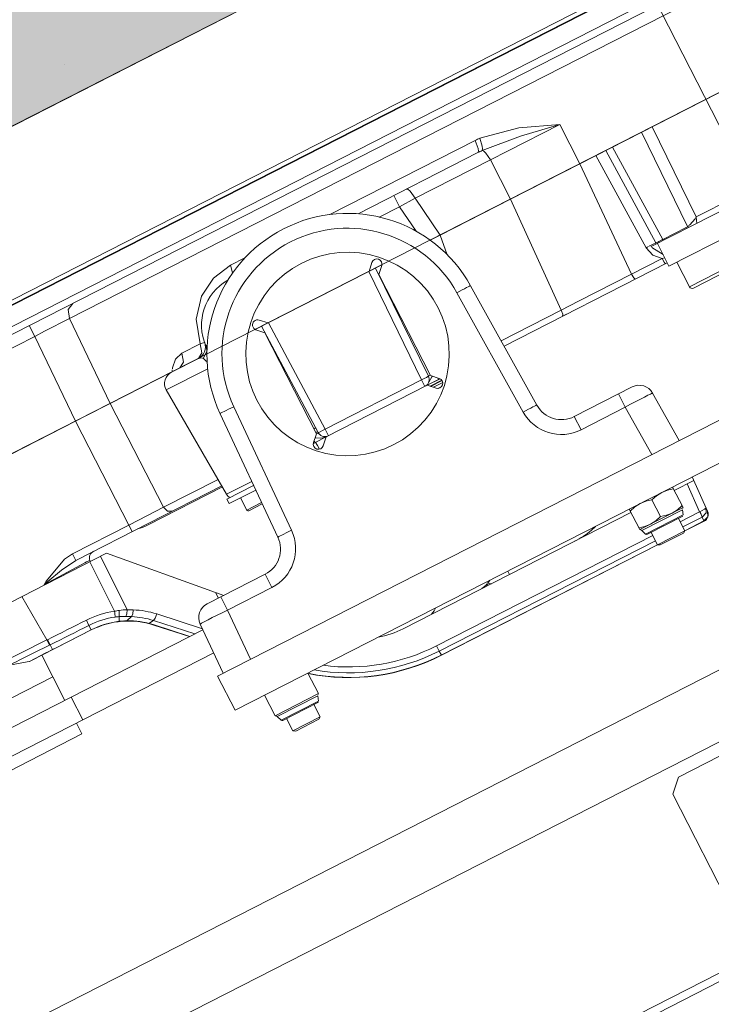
# Model space of a CAD drawing. Header units: metres. Extents: x 538891 to 1080079, y 6588829 to 13178720.
# Tile 711 of 1056: x 539904.843 to 539905.113, y 6589213.11 to 6589213.495. Entities that reach past the tile are written whole.
import ezdxf

# ---------------------------------------------------------------- set-up
doc = ezdxf.new("R2010")
doc.units = ezdxf.units.M
doc.header["$LTSCALE"] = 0.4
doc.linetypes.add('ACAD_ISO10W100', pattern=[40.5, 27, -6.749999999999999, 0, -6.749999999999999])
doc.layers.add('AR', color=7, linetype='Continuous')
doc.layers.add('DENDRO', color=7, linetype='Continuous')

msp = doc.modelspace()

# ---------------------------------------------------------------- linework, layer by layer
at = {"layer": 'AR', "color": 251, "linetype": 'Continuous', "lineweight": 9, "true_color": 0x575757}
for p, q in [((539905.00739295, 6589213.246956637), (539905.091888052, 6589213.290079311)), ((539905.007433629, 6589213.246877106), (539905.091927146, 6589213.290002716)), ((539905.0919064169, 6589213.290043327), (539905.0929961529, 6589213.289986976)), ((539904.8238656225, 6589213.259842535), (539904.8765215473, 6589213.286718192)), ((539904.8632197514, 6589213.286488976), (539904.8645121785, 6589213.283956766)), ((539904.8701299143, 6589213.283455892), (539904.8699749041, 6589213.283961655)), ((539904.8701299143, 6589213.283455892), (539904.8699749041, 6589213.283961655)), ((539904.8742351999, 6589213.285551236), (539904.8846727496, 6589213.264692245)), ((539904.9191419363, 6589213.271461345), (539904.8765215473, 6589213.286718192)), ((539904.8700003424, 6589213.283389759), (539904.8796594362, 6589213.264086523)), ((539904.9385590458, 6589213.278525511), (539904.9158982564, 6589213.266959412)), ((539904.9411915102, 6589213.273367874), (539904.9385590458, 6589213.278525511)), ((539905.0333992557, 6589213.27977766), (539905.0340768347, 6589213.278439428)), ((539904.8521581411, 6589213.274459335), (539904.8534811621, 6589213.275177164)), ((539904.8522056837, 6589213.274307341), (539904.852158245, 6589213.274458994)), ((539904.8521589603, 6589213.27445978), (539904.852873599, 6589213.275080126)), ((539904.852873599, 6589213.275080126), (539904.8535664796, 6589213.275680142)), ((539904.9411915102, 6589213.273367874), (539904.9238716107, 6589213.264527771)), ((539905.023265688, 6589213.272921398), (539905.0249082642, 6589213.274308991)), ((539905.0254787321, 6589213.275002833), (539905.0269989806, 6589213.27482762)), ((539904.8532480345, 6589213.252849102), (539904.8434295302, 6589213.26982798)), ((539904.9191419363, 6589213.271461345), (539904.9202764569, 6589213.269194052)), ((539904.9191419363, 6589213.271461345), (539904.9224197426, 6589213.270287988)), ((539904.9238716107, 6589213.264527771), (539904.9212391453, 6589213.26968541)), ((539905.0046203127, 6589213.26423299), (539905.005085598, 6589213.265307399)), ((539904.881426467, 6589213.261988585), (539904.8815091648, 6589213.260134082)), ((539904.8863741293, 6589213.261994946), (539904.8844830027, 6589213.260318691)), ((539904.8961628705, 6589213.26304253), (539904.9140556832, 6589213.257222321)), ((539904.9238716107, 6589213.264527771), (539904.9328539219, 6589213.245300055)), ((539905.0035455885, 6589213.262953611), (539905.0046203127, 6589213.26423299)), ((539904.8686616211, 6589213.260589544), (539904.8696845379, 6589213.258557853)), ((539904.8696796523, 6589213.258555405), (539904.8705516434, 6589213.256831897)), ((539904.8948755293, 6589213.260474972), (539904.8930273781, 6589213.259350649)), ((539904.8948755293, 6589213.260474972), (539904.9110664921, 6589213.255208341)), ((539904.8950103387, 6589213.258687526), (539904.9089989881, 6589213.254153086)), ((539904.8951994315, 6589213.258724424), (539904.9091166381, 6589213.254213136)), ((539904.9131898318, 6589213.259075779), (539904.922172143, 6589213.23984806)), ((539904.746973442, 6589213.171455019), (539904.914239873, 6589213.256828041)), ((539904.8469948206, 6589213.24470233), (539904.8705974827, 6589213.256749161)), ((539904.8705516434, 6589213.256831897), (539904.8570840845, 6589213.249958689)), ((539904.8532480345, 6589213.252849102), (539904.8534724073, 6589213.252960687)), ((539904.8532480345, 6589213.252849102), (539904.854255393, 6589213.250810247)), ((539904.8534714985, 6589213.25296023), (539904.854489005, 6589213.250926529)), ((539904.854255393, 6589213.250810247), (539904.8544907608, 6589213.250927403)), ((539904.8544907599, 6589213.250927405), (539904.855418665, 6589213.249108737)), ((539904.8570840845, 6589213.249958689), (539904.855418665, 6589213.249108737)), ((539905.0055572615, 6589213.250558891), (539905.0065924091, 6589213.248527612)), ((539904.7515195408, 6589213.162548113), (539904.9184749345, 6589213.24776238)), ((539904.8486700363, 6589213.245665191), (539904.8463815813, 6589213.244497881)), ((539904.8528808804, 6589213.247813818), (539904.8486700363, 6589213.245665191)), ((539904.8555470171, 6589213.238401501), (539904.8512282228, 6589213.246863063)), ((539904.8537094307, 6589213.248236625), (539904.8528808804, 6589213.247813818)), ((539904.8554186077, 6589213.249108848), (539904.8537094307, 6589213.248236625)), ((539905.0065924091, 6589213.248527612), (539905.007433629, 6589213.246877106)), ((539904.8379590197, 6589213.242837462), (539904.8455064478, 6589213.244313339)), ((539904.8455064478, 6589213.244313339), (539904.8463378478, 6589213.244475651)), ((539904.8463815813, 6589213.244497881), (539904.846337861, 6589213.244475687)), ((539904.8555470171, 6589213.238401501), (539904.7655872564, 6589213.192485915)), ((539904.8555470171, 6589213.238401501), (539904.8602158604, 6589213.229254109)), ((539904.9267645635, 6589213.225351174), (539904.9199454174, 6589213.238711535)), ((539904.9593581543, 6589213.231882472), (539904.9552666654, 6589213.239898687)), ((539904.8673093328, 6589213.221647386), (539904.8627632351, 6589213.230554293)), ((539904.942435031, 6589213.223244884), (539904.9383435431, 6589213.231261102)), ((539904.942435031, 6589213.223244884), (539904.9593581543, 6589213.231882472)), ((539904.9432556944, 6589213.222897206), (539904.9591582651, 6589213.231013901)), ((539904.9594090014, 6589213.228983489), (539904.9591582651, 6589213.231013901)), ((539904.9594090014, 6589213.228983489), (539904.9447528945, 6589213.221502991)), ((539904.9590862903, 6589213.228375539), (539904.9454345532, 6589213.221407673)), ((539904.9576045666, 6589213.227619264), (539904.9600841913, 6589213.222761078)), ((539904.9447528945, 6589213.221502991), (539904.9432556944, 6589213.222897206)), ((539904.9493959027, 6589213.217305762), (539904.9600841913, 6589213.222761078)), ((539904.9600841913, 6589213.222761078), (539904.9594905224, 6589213.221845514)), ((539904.8647619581, 6589213.220347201), (539904.8669122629, 6589213.216134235)), ((539904.9469162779, 6589213.222163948), (539904.9493959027, 6589213.217305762)), ((539904.9594905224, 6589213.221845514), (539904.9504856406, 6589213.217249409)), ((539904.9504856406, 6589213.217249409), (539904.9594905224, 6589213.221845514)), ((539904.7769525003, 6589213.170218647), (539904.8669122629, 6589213.216134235)), ((539904.9493959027, 6589213.217305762), (539904.9504856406, 6589213.217249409)), ((539905.1000581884, 6589213.199282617), (539905.1223254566, 6589213.210647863)), ((539905.0978777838, 6589213.192556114), (539905.1000581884, 6589213.199282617)), ((539905.634317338, 6589212.141541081), (539905.0978777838, 6589213.192556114))]:
    msp.add_line(p, q, dxfattribs=at)
at = {"layer": 'AR', "color": 251, "linetype": 'Continuous', "lineweight": 9, "true_color": 0x575757, "flags": 128}
for points in [[(539904.8531340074, 6589213.275961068), (539904.8601607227, 6589213.284444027), (539904.8632197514, 6589213.286488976)], [(539904.8535664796, 6589213.275680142), (539904.8589061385, 6589213.280153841), (539904.8645121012, 6589213.283956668)], [(539904.8680460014, 6589213.282991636), (539904.8687489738, 6589213.28335822), (539904.8699126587, 6589213.283941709)], [(539904.8699126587, 6589213.283941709), (539904.8699477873, 6589213.283955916), (539904.869968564, 6589213.283962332)], [(539904.8534811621, 6589213.275177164), (539904.8579218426, 6589213.277579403), (539904.8680460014, 6589213.282991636)], [(539905.0251841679, 6589213.274643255), (539905.0249746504, 6589213.274392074), (539905.0249465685, 6589213.274346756)], [(539904.88467274, 6589213.264692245), (539904.8845326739, 6589213.263056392), (539904.884126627, 6589213.262068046)], [(539904.8796594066, 6589213.264086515), (539904.8797694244, 6589213.263335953), (539904.8799682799, 6589213.261825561)], [(539904.8814712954, 6589213.264387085), (539904.8815234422, 6589213.262889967), (539904.8814329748, 6589213.261989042)], [(539904.886374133, 6589213.261994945), (539904.8868147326, 6589213.26297539), (539904.8870079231, 6589213.264630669)], [(539904.8948757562, 6589213.260474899), (539904.8955460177, 6589213.261388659), (539904.8961628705, 6589213.26304253)], [(539904.9131898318, 6589213.259075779), (539904.9132330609, 6589213.259119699), (539904.9133794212, 6589213.259213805), (539904.9136277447, 6589213.259357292), (539904.9139754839, 6589213.259548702), (539904.9144194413, 6589213.259786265), (539904.9149552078, 6589213.260067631), (539904.9162810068, 6589213.260750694), (539904.9179019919, 6589213.261571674), (539904.9197559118, 6589213.262499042), (539904.9217715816, 6589213.263497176), (539904.9238716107, 6589213.264527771)], [(539904.8815185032, 6589213.260040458), (539904.8815188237, 6589213.260057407), (539904.8815079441, 6589213.260171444)], [(539904.8842792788, 6589213.260234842), (539904.8843831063, 6589213.260251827), (539904.8844660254, 6589213.260351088)], [(539904.8929305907, 6589213.259284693), (539904.8929590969, 6589213.259291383), (539904.8930732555, 6589213.259355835)], [(539904.8951994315, 6589213.258724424), (539904.8950991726, 6589213.258678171), (539904.8950275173, 6589213.258726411)], [(539904.8705964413, 6589213.256748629), (539904.8705879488, 6589213.256763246), (539904.8705350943, 6589213.256865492)], [(539904.8361356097, 6589213.244368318), (539904.8426428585, 6589213.247529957), (539904.8532480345, 6589213.252849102)], [(539904.8379596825, 6589213.242837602), (539904.8383793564, 6589213.243012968), (539904.8393781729, 6589213.24348297), (539904.8409204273, 6589213.244229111), (539904.8429502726, 6589213.245222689), (539904.8481611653, 6589213.247793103), (539904.854255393, 6589213.250810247)], [(539904.8554878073, 6589213.24903716), (539904.8554664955, 6589213.249045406), (539904.8554009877, 6589213.249142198)]]:
    msp.add_lwpolyline(points, dxfattribs=at)
at = {"layer": 'AR', "color": 251, "linetype": 'Continuous', "lineweight": 9, "true_color": 0x575757}
for centre, radius, start, end in [((539904.8728428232, 6589213.28484057), 0.002999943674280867, 117.0397940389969, 197.0384659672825), ((539905.0134904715, 6589213.170723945), 0.1918047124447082, 146.7243143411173, 147.259377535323), ((539905.1102187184, 6589213.343756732), 0.1100039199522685, 219.1476218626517, 219.4083345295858), ((539905.0184891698, 6589213.280428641), 0.00884837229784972, 319.1685370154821, 322.1776418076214), ((539905.033841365, 6589213.289731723), 0.01739565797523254, 240.1544118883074, 242.79630960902), ((539905.0048181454, 6589213.290991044), 0.02612438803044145, 322.2650915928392, 325.4273453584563), ((539904.8870865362, 6589213.222422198), 0.04233891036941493, 93.268264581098, 97.62184773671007), ((539904.8838970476, 6589213.190966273), 0.07373005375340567, 87.581814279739, 89.39718931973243), ((539904.9186259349, 6589213.261615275), 0.006000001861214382, 117.040033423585, 205.0398213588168), ((539904.885148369, 6589213.227781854), 0.03671726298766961, 98.59748150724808, 116.6807597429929), ((539904.8850856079, 6589213.227905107), 0.03430428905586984, 98.57909553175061, 116.6857676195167), ((539904.8853661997, 6589213.235297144), 0.02934953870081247, 97.62677222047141, 101.212085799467), ((539904.8828838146, 6589213.242344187), 0.01969833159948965, 94.24279920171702, 98.51157564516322), ((539904.883647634, 6589213.232428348), 0.02964356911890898, 89.0741507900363, 94.29715053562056), ((539904.8830420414, 6589213.194137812), 0.0679388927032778, 87.1887829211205, 89.08528367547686), ((539904.884665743, 6589213.227897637), 0.03414008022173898, 72.59843944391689, 87.1316932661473), ((539904.8853882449, 6589213.22811264), 0.03655393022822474, 72.85687145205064, 87.4604339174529), ((539901.711732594, 6589219.527165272), 7.016849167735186, 296.5989208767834, 296.7377124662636), ((539901.7128377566, 6589219.525530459), 7.017166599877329, 296.5968303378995, 296.7356101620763), ((539904.8852071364, 6589213.228046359), 0.03230155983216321, 98.83873907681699, 116.9818691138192), ((539904.8851439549, 6589213.228246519), 0.03200000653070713, 72.04171790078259, 117.0409829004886), ((539904.8851390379, 6589213.228275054), 0.03206513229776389, 96.49999119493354, 98.78129194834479), ((539904.8848082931, 6589213.230926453), 0.02939336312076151, 95.51587275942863, 96.44449169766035), ((539904.8848321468, 6589213.230639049), 0.02968173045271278, 92.99793970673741, 95.5083780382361), ((539904.8848649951, 6589213.230065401), 0.03025631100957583, 92.01653868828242, 93.00324506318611), ((539904.8848753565, 6589213.229761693), 0.0305601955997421, 90.73416730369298, 92.0159162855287), ((539904.8851533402, 6589213.228211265), 0.03211442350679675, 87.23190816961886, 91.19604521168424), ((539904.8851534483, 6589213.228224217), 0.03210148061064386, 84.70848571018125, 87.23098444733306), ((539904.8851534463, 6589213.228224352), 0.03210134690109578, 83.48398977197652, 84.70845997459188), ((539904.8851531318, 6589213.228223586), 0.0321021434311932, 80.90502147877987, 83.48358723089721), ((539904.8851539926, 6589213.228229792), 0.03209587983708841, 79.62336113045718, 80.90478753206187), ((539904.8851526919, 6589213.228224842), 0.03210098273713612, 77.07668362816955, 79.62266876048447), ((539904.8851551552, 6589213.228234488), 0.0320910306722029, 75.8120399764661, 77.07711885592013), ((539904.8845410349, 6589213.225842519), 0.03456606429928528, 74.5824423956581, 75.78797578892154), ((539904.8845218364, 6589213.225765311), 0.03464559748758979, 72.69950234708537, 74.58577985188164), ((539904.884676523, 6589213.226264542), 0.03412295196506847, 72.31882723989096, 72.69820217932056), ((539904.8847312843, 6589213.22643745), 0.0339415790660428, 72.03616555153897, 72.31825090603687), ((539904.9761496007, 6589213.289291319), 0.03599997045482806, 280.5300785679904, 297.0398408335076), ((539904.9711445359, 6589213.318080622), 0.07578535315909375, 262.5170336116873, 297.0058507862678), ((539904.9710648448, 6589213.318132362), 0.08000000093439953, 258.6795476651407, 297.0421903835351), ((539904.9710678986, 6589213.31813217), 0.07990911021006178, 258.9574049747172, 297.0378883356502), ((539904.9710887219, 6589213.318195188), 0.07819260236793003, 260.1794488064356, 297.0041026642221), ((539904.8458589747, 6589213.246929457), 0.002500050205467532, 281.0426938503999, 297.039402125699), ((539904.9710639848, 6589213.318114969), 0.07989147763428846, 258.5819575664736, 258.957796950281), ((539904.9604513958, 6589213.231173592), 0.0013029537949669, 147.0397912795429, 187.039908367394), ((539904.9588135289, 6589213.228909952), 0.0005999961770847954, 297.0395437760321, 7.040092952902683), ((539904.9423677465, 6589213.221943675), 0.001302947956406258, 47.03969807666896, 87.03991899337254), ((539904.9451617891, 6589213.22194209), 0.0006000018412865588, 227.0398909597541, 297.0395598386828)]:
    msp.add_arc(centre, radius, start, end, dxfattribs=at)
at = {"layer": 'DENDRO', "color": 30, "linetype": 'Continuous', "lineweight": 25, "true_color": 0xff7f00}
for points, knots in [([(539908.40578537, 6589206.872602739), (539908.3832159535, 6589206.863631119), (539908.3606465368, 6589206.854659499), (539907.9497689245, 6589206.7163808), (539907.7723378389, 6589206.675189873), (539907.6966044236, 6589206.683932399), (539907.4656119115, 6589206.770816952), (539907.1594505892, 6589206.997395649), (539906.9579957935, 6589207.576698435), (539906.9146970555, 6589208.131988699), (539907.0573528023, 6589208.788930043), (539907.1853649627, 6589209.363006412), (539907.2917507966, 6589210.188356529), (539907.1418461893, 6589211.591390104), (539906.6378256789, 6589213.145355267), (539905.8218061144, 6589214.675330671), (539905.0645597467, 6589215.550653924), (539904.5703469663, 6589216.096682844), (539904.2578843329, 6589216.737226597), (539904.5264119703, 6589217.181537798), (539905.0377596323, 6589217.57535952), (539905.9098236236, 6589217.73497031), (539906.928061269, 6589217.717735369), (539908.1862928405, 6589217.270431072), (539909.3947226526, 6589216.377203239), (539910.1043709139, 6589214.722328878), (539910.5527597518, 6589213.222716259), (539911.0296252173, 6589211.784802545), (539911.3240869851, 6589210.648705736), (539911.5385713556, 6589209.401103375), (539911.0332278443, 6589208.334953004), (539910.2317156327, 6589207.732833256), (539909.456542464, 6589207.360268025), (539908.9861643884, 6589207.135636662), (539908.6129996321, 6589206.958159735), (539908.4315789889, 6589206.88285602), (539908.4186821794, 6589206.87772938), (539908.40578537, 6589206.872602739)], [0, 0, 0, 0.001743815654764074, 0.001743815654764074, 0.0328705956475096, 0.06399737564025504, 0.09512415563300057, 0.1262509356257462, 0.1573777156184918, 0.1885044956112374, 0.2196312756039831, 0.2507580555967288, 0.2818848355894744, 0.3130116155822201, 0.3441383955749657, 0.3752651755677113, 0.406391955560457, 0.4375187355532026, 0.4686455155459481, 0.4997722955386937, 0.5308990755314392, 0.5620258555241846, 0.5931526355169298, 0.624279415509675, 0.6554061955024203, 0.6865329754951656, 0.7176597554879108, 0.748786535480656, 0.7799133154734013, 0.8110400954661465, 0.8421668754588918, 0.8732936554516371, 0.9044204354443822, 0.9355472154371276, 0.966673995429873, 0.9978007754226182, 0.9978007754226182, 1, 1, 1]), ([(539901.6685504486, 6589216.508096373), (539901.6549695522, 6589216.496390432), (539901.6413886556, 6589216.484684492), (539901.3872650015, 6589216.261111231), (539901.1542271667, 6589215.680484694), (539901.0915114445, 6589215.181242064), (539901.181345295, 6589214.428850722), (539901.5988201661, 6589213.623490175), (539902.0909989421, 6589213.052936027), (539902.6767633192, 6589212.628054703), (539903.5856184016, 6589212.271598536), (539904.2749271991, 6589212.347468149), (539904.8002567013, 6589212.544048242), (539905.1731227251, 6589212.896441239), (539905.4001403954, 6589213.316530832), (539905.5852785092, 6589213.990625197), (539905.317444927, 6589215.106673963), (539904.7935115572, 6589215.881330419), (539904.2446258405, 6589216.386185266), (539903.6428508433, 6589216.722836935), (539902.7680026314, 6589216.948452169), (539901.956227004, 6589216.745513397), (539901.6957122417, 6589216.531508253), (539901.6821313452, 6589216.519802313), (539901.6685504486, 6589216.508096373)], [0, 0, 0, 0.002772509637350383, 0.002772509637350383, 0.05511167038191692, 0.1074508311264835, 0.15978999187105, 0.2121291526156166, 0.2644683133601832, 0.3168074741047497, 0.3691466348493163, 0.4214857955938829, 0.4738249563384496, 0.5261641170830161, 0.5785032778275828, 0.6308424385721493, 0.6831815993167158, 0.7355207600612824, 0.787859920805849, 0.8401990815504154, 0.892538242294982, 0.9448774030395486, 0.997216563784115, 0.997216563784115, 1, 1, 1])]:
    msp.add_open_spline(points, degree=2, knots=knots, dxfattribs=at)

# ---------------------------------------------------------------- next in the draw order: wipeouts: each hides what was drawn before it
at = {"color": 255, "linetype": 'Continuous', "lineweight": 5}
msp.add_wipeout([(539907.3717768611, 6589214.987496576), (539904.0762212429, 6589213.305440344), (539904.083040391, 6589213.292079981), (539907.3785960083, 6589214.974136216)], dxfattribs=at).dxf.layer = 'AR'

# ---------------------------------------------------------------- next in the draw order: hatches: boundary and pattern name
at = {"layer": 'AR', "linetype": 'Continuous', "lineweight": 9, "true_color": 0x6a6a6a}
h = msp.add_hatch(dxfattribs=at)
h.set_pattern_fill('STRUCTURAL_CONCRETE_0001', color=251, style=0, pattern_type=2)
h.set_pattern_definition([(90, (0, 0), (-0.6235383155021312, 0), [0.0600000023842, -0.3000000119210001]), (90, (-0.3117691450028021, 0.1800000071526), (-0.6235383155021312, 0), [0.0600000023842, -0.3000000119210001]), (150.0000000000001, (0, 0), (0.3117691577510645, 0.5400000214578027), [0.06000000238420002, -0.3000000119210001]), (150.0000000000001, (2.204364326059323e-17, 0.3600000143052), (0.3117691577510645, 0.5400000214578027), [0.06000000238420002, -0.3000000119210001]), (-149.9999999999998, (3.673940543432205e-18, 0.0600000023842), (-0.3117691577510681, 0.5400000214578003), [0.0600000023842, -0.300000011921]), (-149.9999999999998, (2.571758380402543e-17, 0.4200000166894), (-0.3117691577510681, 0.5400000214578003), [0.0600000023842, -0.300000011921]), (90, (-0.0600000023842, 3.673940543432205e-18), (-0.1200000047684, 0), [1e-05, -0.2999900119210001]), (90, (-0.06000000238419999, 0.1200100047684), (-0.1200000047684, 0), [1e-05, -0.2999900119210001]), (135, (-0.0600000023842, 0.06000000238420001), (0.08485281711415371, 0.08485281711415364), [1e-05, -0.2399900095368]), (135, (-0.1236466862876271, 0.1236466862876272), (0.08485281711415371, 0.08485281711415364), [1e-05, -0.2399900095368])])
h.paths.add_polyline_path([(539907.3785960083, 6589214.974136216), (539904.083040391, 6589213.292079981), (539904.1739623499, 6589213.11394184), (539907.4695179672, 6589214.795998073)])

# ---------------------------------------------------------------- next in the draw order: linework, layer by layer
at = {"layer": 'AR', "color": 7, "linetype": 'Continuous', "lineweight": 9}
msp.add_line((539904.1739623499, 6589213.11394184), (539907.4695179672, 6589214.795998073), dxfattribs=at)
at = {"layer": 'AR', "color": 251, "linetype": 'ACAD_ISO10W100', "lineweight": 9, "true_color": 0x575757}
for p, q in [((539904.9908161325, 6589213.69927379), (539905.900035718, 6589211.917892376)), ((539904.6690916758, 6589213.238867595), (539905.552574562, 6589213.689395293)), ((539905.2126462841, 6589213.264654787), (539905.0683974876, 6589213.547273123))]:
    msp.add_line(p, q, dxfattribs=at)
at = {"layer": 'AR', "color": 251, "linetype": 'Continuous', "lineweight": 9, "true_color": 0x575757}
for p, q in [((539905.9851268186, 6589213.684704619), (539904.6232607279, 6589212.989606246)), ((539905.3673447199, 6589213.655121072), (539904.8056782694, 6589213.368445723)), ((539905.9706620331, 6589213.649253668), (539904.6346259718, 6589212.96733898)), ((539904.7739902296, 6589213.338799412), (539905.2008864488, 6589213.556687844)), ((539904.8075081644, 6589213.367553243), (539905.1729730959, 6589213.554087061)), ((539905.1731045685, 6589213.553852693), (539904.8076025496, 6589213.367299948)), ((539904.8620908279, 6589213.378446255), (539905.2046587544, 6589213.553293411)), ((539904.8105601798, 6589213.360656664), (539905.1757461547, 6589213.547048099)), ((539904.6947557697, 6589212.904281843), (539905.9373672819, 6589213.538512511)), ((539905.0615435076, 6589213.438973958), (539905.1601227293, 6589213.489288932)), ((539904.9199454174, 6589213.238711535), (539905.4053718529, 6589213.486473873)), ((539905.412191, 6589213.473113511), (539904.9267645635, 6589213.225351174)), ((539905.0615435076, 6589213.438973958), (539905.0536798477, 6589213.454340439)), ((539905.1069550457, 6589213.418218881), (539905.0898390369, 6589213.453416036)), ((539905.1036064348, 6589213.414428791), (539905.0856416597, 6589213.451273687)), ((539904.963867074, 6589213.419139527), (539905.0206801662, 6589213.44813701)), ((539905.0894241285, 6589213.406611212), (539905.1699747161, 6589213.447724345)), ((539905.0216941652, 6589213.443334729), (539904.9748559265, 6589213.419428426)), ((539905.087419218, 6589213.406110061), (539905.06781847, 6589213.442176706)), ((539905.091275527, 6589213.408029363), (539905.0716427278, 6589213.444128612)), ((539905.0939466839, 6589213.409392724), (539905.0743138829, 6589213.445491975)), ((539905.0265726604, 6589213.440504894), (539904.9971306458, 6589213.425477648)), ((539905.0344673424, 6589213.425154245), (539905.0265726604, 6589213.440504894)), ((539905.081756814, 6589213.395863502), (539905.061570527, 6589213.438987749)), ((539905.1502897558, 6589213.440336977), (539905.1069550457, 6589213.418218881)), ((539905.1720998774, 6589213.437581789), (539905.0963911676, 6589213.398939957)), ((539904.9910465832, 6589213.42217651), (539904.9888132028, 6589213.42655224)), ((539904.9971306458, 6589213.425477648), (539904.9910465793, 6589213.422176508)), ((539905.0069800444, 6589213.411124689), (539904.9971306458, 6589213.425477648)), ((539905.0069800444, 6589213.411124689), (539905.0344673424, 6589213.425154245)), ((539905.054301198, 6589213.381801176), (539905.0344458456, 6589213.425143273)), ((539904.9910465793, 6589213.422176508), (539904.9831771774, 6589213.418159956)), ((539904.9976364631, 6589213.412573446), (539904.9910465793, 6589213.422176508)), ((539905.1072238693, 6589213.415696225), (539905.1069550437, 6589213.418218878)), ((539905.0069800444, 6589213.411124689), (539905.0030498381, 6589213.409118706)), ((539905.0097320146, 6589213.403405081), (539905.0069800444, 6589213.411124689)), ((539905.1030845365, 6589213.414056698), (539905.0939466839, 6589213.409392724)), ((539905.1032761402, 6589213.413681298), (539905.1030845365, 6589213.414056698)), ((539905.1039811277, 6589213.414041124), (539905.1036064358, 6589213.414428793)), ((539905.0916325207, 6589213.408179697), (539905.0920525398, 6589213.408389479)), ((539905.0918450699, 6589213.407846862), (539905.0963911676, 6589213.398939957)), ((539905.0941382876, 6589213.409017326), (539905.0939466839, 6589213.409392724)), ((539905.0940589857, 6589213.403508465), (539905.0896767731, 6589213.406272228)), ((539904.9249776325, 6589213.399290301), (539904.9306528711, 6589213.402186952)), ((539904.9346671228, 6589213.374216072), (539904.9841646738, 6589213.399479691)), ((539904.9791626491, 6589213.396923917), (539904.9802875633, 6589213.400394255)), ((539905.0319416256, 6589213.367728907), (539905.0957092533, 6589213.400275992)), ((539905.081756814, 6589213.395863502), (539905.0936659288, 6589213.401941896)), ((539905.0936658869, 6589213.401941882), (539905.0946887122, 6589213.402275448)), ((539905.099508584, 6589213.40053109), (539905.1044183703, 6589213.390911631)), ((539904.979012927, 6589213.396850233), (539904.9997178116, 6589213.354473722)), ((539904.9816829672, 6589213.398213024), (539905.0023419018, 6589213.355930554)), ((539904.9840926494, 6589213.399160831), (539904.9829677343, 6589213.395690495)), ((539904.9829677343, 6589213.395690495), (539905.0031243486, 6589213.356198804)), ((539905.1204508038, 6589213.399094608), (539905.1044183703, 6589213.390911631)), ((539905.1199274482, 6589213.397480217), (539905.1060327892, 6589213.390388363)), ((539905.0394157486, 6589213.341921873), (539905.0135255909, 6589213.388552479)), ((539905.0447562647, 6589213.344648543), (539905.0188666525, 6589213.391278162)), ((539905.0307908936, 6589213.369801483), (539905.054301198, 6589213.381801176)), ((539905.0547720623, 6589213.379381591), (539905.0562745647, 6589213.380148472)), ((539904.8779795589, 6589213.34528266), (539904.8620908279, 6589213.378446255)), ((539904.9362028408, 6589213.377891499), (539904.9396709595, 6589213.376767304)), ((539904.9619896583, 6589213.335217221), (539904.9398184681, 6589213.376845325)), ((539904.8463496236, 6589213.37573175), (539904.8485037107, 6589213.371511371)), ((539904.9384375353, 6589213.372962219), (539904.9349694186, 6589213.374086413)), ((539904.9592704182, 6589213.333946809), (539904.9371484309, 6589213.375482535)), ((539904.9585941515, 6589213.333470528), (539904.9384375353, 6589213.372962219)), ((539904.7832698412, 6589213.338215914), (539904.8485036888, 6589213.371511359)), ((539904.8644207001, 6589213.3383622), (539904.8485036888, 6589213.371511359)), ((539904.9059676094, 6589213.364887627), (539904.9131816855, 6589213.368569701)), ((539904.9142974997, 6589213.362869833), (539904.9157099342, 6589213.36554674)), ((539904.9154196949, 6589213.367812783), (539904.915834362, 6589213.366883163)), ((539904.9157099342, 6589213.36554674), (539904.9156134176, 6589213.367274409)), ((539904.9019650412, 6589213.357524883), (539904.9124878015, 6589213.362895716)), ((539904.8779855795, 6589213.345285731), (539904.9019651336, 6589213.3575247)), ((539904.899909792, 6589213.350568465), (539904.9160866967, 6589213.358824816)), ((539904.9997178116, 6589213.354473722), (539904.9619896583, 6589213.335217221)), ((539905.0010102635, 6589213.351941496), (539904.9997178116, 6589213.354473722)), ((539905.0018920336, 6589213.352391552), (539905.0068951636, 6589213.354945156)), ((539905.0018920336, 6589213.352391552), (539905.0063279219, 6589213.354655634)), ((539905.0030608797, 6589213.35206954), (539905.0075746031, 6589213.354373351)), ((539905.0031243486, 6589213.356198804), (539905.0065946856, 6589213.355073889)), ((539905.0032010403, 6589213.351936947), (539905.0076771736, 6589213.354221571)), ((539905.0043157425, 6589213.351607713), (539905.0079533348, 6589213.353464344)), ((539905.0060192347, 6589213.355260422), (539905.0063279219, 6589213.354655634)), ((539904.899909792, 6589213.350568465), (539904.9234703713, 6589213.309825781)), ((539905.0018909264, 6589213.352393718), (539904.9623992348, 6589213.332237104)), ((539905.0053612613, 6589213.351268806), (539905.0018909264, 6589213.352393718)), ((539905.0060089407, 6589213.351172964), (539905.0075781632, 6589213.351973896)), ((539905.082035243, 6589213.351755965), (539905.0593744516, 6589213.340189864)), ((539905.076694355, 6589213.349029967), (539905.0793268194, 6589213.34387233)), ((539905.1003102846, 6589213.330770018), (539905.0900085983, 6589213.349324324)), ((539904.8988325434, 6589213.304724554), (539904.8779855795, 6589213.345285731)), ((539904.9262910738, 6589213.344027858), (539904.9488653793, 6589213.295704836)), ((539905.0793268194, 6589213.34387233), (539905.0620069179, 6589213.335032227)), ((539905.0896285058, 6589213.325318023), (539905.0793268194, 6589213.34387233)), ((539904.7999820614, 6589213.305472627), (539904.8644171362, 6589213.33836038)), ((539904.885231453, 6589213.297723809), (539904.8644171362, 6589213.33836038)), ((539904.9209503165, 6589213.341301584), (539904.9435241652, 6589213.292979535)), ((539905.0620069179, 6589213.335032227), (539905.0593744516, 6589213.340189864)), ((539904.9632821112, 6589213.332684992), (539904.9619896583, 6589213.335217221)), ((539904.9574699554, 6589213.330002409), (539904.9585941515, 6589213.333470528)), ((539904.9577470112, 6589213.33085712), (539904.958150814, 6589213.330065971)), ((539904.962400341, 6589213.332234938), (539904.958150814, 6589213.330065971)), ((539904.958415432, 6589213.331819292), (539904.9600811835, 6589213.331736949)), ((539904.9600811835, 6589213.331736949), (539904.9610599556, 6589213.331885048)), ((539904.9610599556, 6589213.331885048), (539904.9624090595, 6589213.332293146)), ((539904.9623992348, 6589213.332237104), (539904.9612750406, 6589213.328768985)), ((539904.8988325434, 6589213.304724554), (539904.9201332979, 6589213.315596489)), ((539904.9333085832, 6589213.314847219), (539904.9234703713, 6589213.309825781)), ((539905.098459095, 6589213.311300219), (539905.1061252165, 6589213.315213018)), ((539905.1114923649, 6589213.303180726), (539905.1055133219, 6589213.316584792)), ((539904.8645121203, 6589213.283956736), (539904.9215846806, 6589213.313086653)), ((539904.8928485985, 6589213.297858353), (539904.9218353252, 6589213.31265322)), ((539904.9235914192, 6589213.307935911), (539904.9340447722, 6589213.313271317)), ((539904.924500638, 6589213.30615453), (539904.9348917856, 6589213.311458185)), ((539905.1018686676, 6589213.304620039), (539905.0977771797, 6589213.312636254)), ((539905.1083264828, 6589213.302934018), (539905.1034568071, 6589213.313851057)), ((539904.9245003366, 6589213.306154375), (539904.9235911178, 6589213.307935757)), ((539904.9289657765, 6589213.308433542), (539904.9314206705, 6589213.303623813)), ((539905.0897013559, 6589213.307561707), (539905.0930213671, 6589213.301057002)), ((539904.9371787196, 6589213.306562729), (539904.9314206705, 6589213.303623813)), ((539904.9374328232, 6589213.306018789), (539904.9322278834, 6589213.30336218)), ((539905.0849455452, 6589213.295982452), (539905.0808540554, 6589213.303998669)), ((539905.0849455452, 6589213.295982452), (539905.1018686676, 6589213.304620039)), ((539905.0857662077, 6589213.295634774), (539905.1016687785, 6589213.303751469)), ((539905.1019195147, 6589213.301721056), (539905.1016687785, 6589213.303751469)), ((539905.0815359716, 6589213.302662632), (539904.9925155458, 6589213.257226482)), ((539905.1019195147, 6589213.301721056), (539905.0872634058, 6589213.294240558)), ((539905.1015968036, 6589213.301113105), (539905.0879450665, 6589213.29414524)), ((539905.1001150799, 6589213.300356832), (539905.1025947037, 6589213.295498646)), ((539905.1007662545, 6589213.299081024), (539905.1083264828, 6589213.302934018)), ((539905.101804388, 6589213.29704707), (539905.1093845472, 6589213.300909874)), ((539905.1025765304, 6589213.295534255), (539905.1100762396, 6589213.299361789)), ((539905.1093845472, 6589213.300909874), (539905.1100762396, 6589213.299361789)), ((539905.1100762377, 6589213.299361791), (539905.1101164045, 6589213.299286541)), ((539904.8632197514, 6589213.286488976), (539904.885231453, 6589213.297723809)), ((539904.8852314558, 6589213.297723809), (539904.8865239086, 6589213.295191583)), ((539905.0676301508, 6589213.297247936), (539905.0661191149, 6589213.295748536)), ((539905.0872634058, 6589213.294240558), (539905.0857662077, 6589213.295634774)), ((539905.0919064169, 6589213.290043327), (539905.1025947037, 6589213.295498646)), ((539905.1025947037, 6589213.295498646), (539905.1020010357, 6589213.29458308)), ((539905.1026154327, 6589213.295458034), (539905.1101164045, 6589213.299286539)), ((539905.0055572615, 6589213.250558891), (539905.0900746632, 6589213.293632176)), ((539905.0894267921, 6589213.294901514), (539905.0919064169, 6589213.290043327)), ((539905.1020010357, 6589213.29458308), (539905.0929961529, 6589213.289986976)), ((539905.0929961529, 6589213.289986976), (539905.1020010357, 6589213.29458308)), ((539905.0065924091, 6589213.248527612), (539905.0911126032, 6589213.2915986))]:
    msp.add_line(p, q, dxfattribs=at)
at = {"layer": 'AR', "color": 9, "linetype": 'Continuous', "lineweight": 9, "true_color": 0xc9c5ab, "flags": 128}
msp.add_lwpolyline([(539904.946798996, 6589211.599767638), (539906.5424713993, 6589212.41420108), (539906.6391113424, 6589212.463526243), (539905.8662746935, 6589213.977700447), (539904.1739623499, 6589213.11394184)], close=True, dxfattribs=at)
at = {"layer": 'AR', "color": 7, "linetype": 'Continuous', "lineweight": 9, "flags": 128}
msp.add_lwpolyline([(539904.946798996, 6589211.599767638), (539906.5424713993, 6589212.41420108), (539906.6391113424, 6589212.463526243), (539905.8662746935, 6589213.977700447), (539904.1739623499, 6589213.11394184)], close=True, dxfattribs=at)
at = {"layer": 'AR', "color": 251, "linetype": 'Continuous', "lineweight": 9, "true_color": 0x575757, "flags": 128}
for points in [[(539904.7002110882, 6589212.893593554), (539904.6933919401, 6589212.906953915), (539905.9360034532, 6589213.541184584), (539905.9428225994, 6589213.527824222)], [(539904.9526779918, 6589213.400048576), (539904.9562373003, 6589213.401650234), (539904.9599364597, 6589213.402895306), (539904.963739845, 6589213.403771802), (539904.9676108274, 6589213.40427128), (539904.9715121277, 6589213.404388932), (539904.9754061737, 6589213.404123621), (539904.9792554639, 6589213.403477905), (539904.9830229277, 6589213.402458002), (539904.9866722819, 6589213.401073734), (539904.9901683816, 6589213.399338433), (539904.9934775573, 6589213.397268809), (539904.9965679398, 6589213.394884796), (539904.9994097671, 6589213.392209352), (539905.0019756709, 6589213.389268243), (539905.00424094, 6589213.386089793), (539905.0061837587, 6589213.382704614), (539905.0077854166, 6589213.379145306), (539905.0090304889, 6589213.375446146), (539905.0099069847, 6589213.37164276), (539905.0104064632, 6589213.367771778), (539905.0105241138, 6589213.363870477), (539905.0102588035, 6589213.359976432), (539905.0096130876, 6589213.356127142), (539905.0085931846, 6589213.352359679), (539905.0072089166, 6589213.348710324), (539905.005473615, 6589213.345214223), (539905.0034039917, 6589213.341905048), (539905.0010199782, 6589213.338814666), (539904.998344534, 6589213.335972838), (539904.9954034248, 6589213.333406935), (539904.9922249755, 6589213.331141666), (539904.988839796, 6589213.329198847), (539904.9852804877, 6589213.327597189), (539904.9815813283, 6589213.326352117), (539904.977777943, 6589213.325475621), (539904.9739069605, 6589213.324976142), (539904.9700056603, 6589213.324858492), (539904.9661116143, 6589213.325123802), (539904.9622623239, 6589213.325769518), (539904.9584948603, 6589213.326789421), (539904.9548455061, 6589213.328173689), (539904.9513494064, 6589213.329908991), (539904.9480402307, 6589213.331978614), (539904.9449498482, 6589213.334362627), (539904.9421080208, 6589213.337038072), (539904.939542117, 6589213.33997918), (539904.937276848, 6589213.34315763), (539904.9353340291, 6589213.346542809), (539904.9337323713, 6589213.350102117), (539904.9324872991, 6589213.353801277), (539904.9316108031, 6589213.357604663), (539904.9311113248, 6589213.361475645), (539904.9309936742, 6589213.365376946), (539904.9312589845, 6589213.369270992), (539904.9319047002, 6589213.373120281), (539904.9329246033, 6589213.376887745), (539904.9343088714, 6589213.3805371), (539904.9360441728, 6589213.384033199), (539904.9381137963, 6589213.387342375), (539904.9404978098, 6589213.390432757), (539904.943173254, 6589213.393274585), (539904.946114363, 6589213.395840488), (539904.9492928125, 6589213.398105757)]]:
    msp.add_lwpolyline(points, close=True, dxfattribs=at)
for points in [[(539905.0224414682, 6589213.448974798), (539905.0377353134, 6589213.452966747), (539905.0536798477, 6589213.454340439)], [(539905.0233414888, 6589213.444144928), (539905.0383647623, 6589213.449829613), (539905.0536788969, 6589213.454339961)], [(539905.0536798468, 6589213.454340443), (539905.033242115, 6589213.443914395), (539905.0265726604, 6589213.440504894)], [(539905.0216941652, 6589213.443334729), (539905.0219553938, 6589213.443867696), (539905.0218557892, 6589213.444958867), (539905.0206801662, 6589213.44813701)], [(539905.0233414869, 6589213.444144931), (539905.0235356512, 6589213.44477219), (539905.023436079, 6589213.445887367), (539905.0224414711, 6589213.448974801)], [(539905.0265726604, 6589213.440504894), (539905.0247937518, 6589213.44316786), (539905.023974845, 6589213.443920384), (539905.0233414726, 6589213.444144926)], [(539905.061570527, 6589213.438987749), (539905.0411296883, 6589213.428532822), (539905.0344458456, 6589213.425143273)], [(539904.9971306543, 6589213.425477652), (539904.9952228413, 6589213.428282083), (539904.9943732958, 6589213.428990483), (539904.9937600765, 6589213.429077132)], [(539905.1069550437, 6589213.418218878), (539905.1066795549, 6589213.417519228), (539905.104548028, 6589213.41511465)], [(539905.0904748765, 6589213.407694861), (539905.0901485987, 6589213.407534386), (539905.088912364, 6589213.406902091)], [(539905.091275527, 6589213.408029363), (539905.0910595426, 6589213.407964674), (539905.0904748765, 6589213.407694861)], [(539905.091275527, 6589213.408029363), (539905.0913711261, 6589213.408058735), (539905.0916325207, 6589213.408179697)], [(539905.0920525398, 6589213.408389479), (539905.0923870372, 6589213.408561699), (539905.0936015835, 6589213.409205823)], [(539905.0936659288, 6589213.401941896), (539905.0900287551, 6589213.403247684), (539905.087419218, 6589213.406110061)], [(539905.0936660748, 6589213.401941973), (539905.0945306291, 6589213.400461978), (539905.0948576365, 6589213.400046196), (539905.0950468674, 6589213.39993791)], [(539904.9131816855, 6589213.368569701), (539904.9116423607, 6589213.378292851), (539904.9136638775, 6589213.387202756), (539904.918353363, 6589213.394328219), (539904.9249776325, 6589213.399290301)], [(539904.9257287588, 6589213.39611137), (539904.9256925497, 6589213.396867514), (539904.9249776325, 6589213.399290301)], [(539905.0543012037, 6589213.381801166), (539905.0610599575, 6589213.385260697), (539905.081756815, 6589213.3958635)], [(539905.0817550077, 6589213.39586258), (539905.0826461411, 6589213.39439608), (539905.0830011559, 6589213.393994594), (539905.0832230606, 6589213.393903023)], [(539905.0135255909, 6589213.388552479), (539905.0155389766, 6589213.38965204), (539905.0164539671, 6589213.390137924), (539905.0172605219, 6589213.39055597), (539905.0179273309, 6589213.390889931), (539905.018428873, 6589213.391127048), (539905.0186114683, 6589213.391206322), (539905.018746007, 6589213.391258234), (539905.0188312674, 6589213.391282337), (539905.0188664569, 6589213.391278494)], [(539904.8633336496, 6589213.384400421), (539904.8616164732, 6589213.381982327), (539904.8620909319, 6589213.378446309)], [(539905.0543032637, 6589213.381802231), (539905.0548793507, 6589213.380206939), (539905.0547720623, 6589213.379381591)], [(539904.8485036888, 6589213.371511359), (539904.852329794, 6589213.373486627), (539904.8620908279, 6589213.378446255)], [(539904.9149087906, 6589213.369071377), (539904.9147853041, 6589213.369061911), (539904.9144435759, 6589213.368973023), (539904.9138990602, 6589213.368808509), (539904.9131816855, 6589213.368569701)], [(539904.9023372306, 6589213.359166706), (539904.9035405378, 6589213.362650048), (539904.9059676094, 6589213.364887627)], [(539904.905175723, 6589213.359163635), (539904.906580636, 6589213.361426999), (539904.9059676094, 6589213.364887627)], [(539904.9124878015, 6589213.362895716), (539904.9138266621, 6589213.365120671), (539904.9131816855, 6589213.368569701)], [(539904.9158875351, 6589213.368064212), (539904.9155343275, 6589213.367885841), (539904.9154196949, 6589213.367812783)], [(539904.9124875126, 6589213.362895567), (539904.9137828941, 6589213.363066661), (539904.914297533, 6589213.362869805)], [(539904.914297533, 6589213.362869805), (539904.9146028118, 6589213.36268853), (539904.9156085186, 6589213.36170624)], [(539905.0023419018, 6589213.355930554), (539905.0021634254, 6589213.355776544), (539905.0016022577, 6589213.355445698), (539905.0007433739, 6589213.354988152), (539904.9997178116, 6589213.354473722)], [(539905.0021157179, 6589213.352846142), (539905.0025861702, 6589213.353578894), (539905.003654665, 6589213.355681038)], [(539905.0023419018, 6589213.355930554), (539905.0025227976, 6589213.356040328), (539905.003054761, 6589213.356318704)], [(539905.003654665, 6589213.355681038), (539905.0037850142, 6589213.355811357), (539905.0039254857, 6589213.355938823)], [(539905.0793268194, 6589213.34387233), (539905.0813934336, 6589213.344968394), (539905.0833842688, 6589213.346015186), (539905.0852229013, 6589213.346972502), (539905.0868387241, 6589213.347803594), (539905.0881696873, 6589213.348476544), (539905.0887118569, 6589213.348745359), (539905.0891646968, 6589213.348965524), (539905.0895237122, 6589213.349134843), (539905.089785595, 6589213.349251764), (539905.0899476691, 6589213.349315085), (539905.0900085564, 6589213.349324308)], [(539904.8644207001, 6589213.3383622), (539904.8682472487, 6589213.340306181), (539904.8779795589, 6589213.34528266)], [(539904.9262910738, 6589213.344027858), (539904.9242194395, 6589213.343042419), (539904.9232891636, 6589213.342586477), (539904.9224774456, 6589213.342178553), (539904.9218157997, 6589213.341834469), (539904.9213295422, 6589213.341567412), (539904.9211582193, 6589213.341466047), (539904.9210372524, 6589213.341387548), (539904.9209677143, 6589213.341332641), (539904.920950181, 6589213.341301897)], [(539905.0394157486, 6589213.341921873), (539905.0414291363, 6589213.343021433), (539905.0423441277, 6589213.343507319), (539905.0431506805, 6589213.343925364), (539905.0438174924, 6589213.344259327), (539905.0443190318, 6589213.344496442), (539905.0445016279, 6589213.34457572), (539905.0446361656, 6589213.344627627), (539905.0447214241, 6589213.344651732), (539905.0447566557, 6589213.344647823)], [(539904.957642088, 6589213.335349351), (539904.9581581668, 6589213.335605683), (539904.9583452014, 6589213.335683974)], [(539904.9583096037, 6589213.334044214), (539904.95841862, 6589213.334066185), (539904.9585224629, 6589213.334083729)], [(539904.9585224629, 6589213.334083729), (539904.9587982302, 6589213.334109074), (539904.95927036, 6589213.333946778)], [(539904.9592704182, 6589213.333946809), (539904.9594998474, 6589213.334000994), (539904.9600969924, 6589213.334261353), (539904.9609713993, 6589213.33468848), (539904.9619896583, 6589213.335217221)], [(539904.9586092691, 6589213.333438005), (539904.9588890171, 6589213.333499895), (539904.9595591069, 6589213.333429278)], [(539904.9595591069, 6589213.333429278), (539904.9596533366, 6589213.333371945), (539904.9597335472, 6589213.33330111)], [(539904.958150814, 6589213.330065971), (539904.9583546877, 6589213.329891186), (539904.958764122, 6589213.329291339)], [(539904.958764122, 6589213.329291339), (539904.9589953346, 6589213.328913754), (539904.9598305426, 6589213.327442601)], [(539905.09816292, 6589213.311880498), (539905.0957886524, 6589213.311364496), (539905.0935463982, 6589213.310476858)], [(539905.0897013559, 6589213.307561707), (539905.0873270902, 6589213.307045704), (539905.0850848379, 6589213.306158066)], [(539905.0935463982, 6589213.310476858), (539905.0915121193, 6589213.309181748), (539905.0897013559, 6589213.307561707)], [(539904.885231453, 6589213.297723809), (539904.8890789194, 6589213.299690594), (539904.8988325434, 6589213.304724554)], [(539904.8988325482, 6589213.304724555), (539904.9003891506, 6589213.303213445), (539904.9021925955, 6589213.303188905)], [(539905.0850848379, 6589213.306158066), (539905.083050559, 6589213.304862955), (539905.0812397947, 6589213.303242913)], [(539905.1014829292, 6589213.305375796), (539905.0996721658, 6589213.303755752), (539905.097637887, 6589213.302460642)], [(539905.1084822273, 6589213.302936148), (539905.1102394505, 6589213.303965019), (539905.1107303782, 6589213.304364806), (539905.1108469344, 6589213.304627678)], [(539905.1093846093, 6589213.300909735), (539905.1108809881, 6589213.302530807), (539905.1108469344, 6589213.304627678)], [(539905.1100762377, 6589213.29936179), (539905.1115561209, 6589213.301009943), (539905.1114923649, 6589213.303180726)], [(539905.0930213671, 6589213.301057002), (539905.0912106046, 6589213.299436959), (539905.0891763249, 6589213.298141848)], [(539905.097637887, 6589213.302460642), (539905.0953956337, 6589213.301573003), (539905.0930213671, 6589213.301057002)], [(539905.1083264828, 6589213.302934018), (539905.1083600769, 6589213.302918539), (539905.1083906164, 6589213.302909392), (539905.1084181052, 6589213.302906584), (539905.1084425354, 6589213.302910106), (539905.1084639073, 6589213.302919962), (539905.1084822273, 6589213.302936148)], [(539905.1084553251, 6589213.302992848), (539905.1087860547, 6589213.302305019), (539905.1093846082, 6589213.300909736)], [(539904.9488653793, 6589213.295704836), (539904.9467937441, 6589213.294719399), (539904.9458634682, 6589213.294263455), (539904.9450517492, 6589213.29385553), (539904.9443901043, 6589213.293511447), (539904.9439038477, 6589213.29324439), (539904.9437325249, 6589213.293143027), (539904.9436115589, 6589213.293064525), (539904.943542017, 6589213.293009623), (539904.9435245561, 6589213.292978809)], [(539905.0891763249, 6589213.298141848), (539905.0869340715, 6589213.29725421), (539905.0845598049, 6589213.296738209)]]:
    msp.add_lwpolyline(points, dxfattribs=at)
at = {"layer": 'AR', "color": 251, "linetype": 'Continuous', "lineweight": 9, "true_color": 0x575757}
for centre, radius, start, end in [((539905.0365831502, 6589213.416974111), 0.03498615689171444, 113.8415012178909, 117.0360325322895), ((539905.0498399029, 6589213.388188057), 0.06191395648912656, 115.3399410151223, 117.0388399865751), ((539904.9707809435, 6589213.364580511), 0.05499999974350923, 29.03945836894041, 205.0401492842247), ((539905.096775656, 6589213.424795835), 0.01241511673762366, 303.3806385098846, 308.7586344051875), ((539904.9706857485, 6589213.364767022), 0.04900000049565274, 29.03982804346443, 205.0398333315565), ((539905.102091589, 6589213.416001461), 0.002183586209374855, 297.0477230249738, 313.9270689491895), ((539905.0939110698, 6589213.409462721), 0.003000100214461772, 208.5398650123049, 216.6336763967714), ((539905.0401862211, 6589213.508245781), 0.1125260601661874, 298.3393801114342, 298.5392131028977), ((539905.1548223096, 6589213.280886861), 0.1422112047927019, 117.8285639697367, 118.2919633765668), ((539905.143379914, 6589213.30255177), 0.1177102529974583, 117.5631272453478, 117.8259905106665), ((539905.0957569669, 6589213.411067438), 0.007743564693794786, 215.1328895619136, 218.2614564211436), ((539904.9821901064, 6589213.399777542), 0.002000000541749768, 342.0398619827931, 162.0397840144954), ((539904.9336849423, 6589213.375960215), 0.01999999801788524, 119.188932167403, 204.0398330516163), ((539905.1054871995, 6589213.391457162), 0.001199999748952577, 207.0397597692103, 297.0397854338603), ((539904.9355861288, 6589213.375988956), 0.002000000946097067, 72.03982624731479, 252.0398717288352), ((539904.9102147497, 6589213.367349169), 0.005000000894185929, 297.0398624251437, 20.14770816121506), ((539904.9103450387, 6589213.356209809), 0.007610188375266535, 43.42253771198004, 46.24025195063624), ((539904.9111771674, 6589213.36600709), 0.006175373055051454, 315.856606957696, 319.194328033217), ((539904.9042381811, 6589213.353071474), 0.005000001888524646, 117.0398366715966, 210.0398072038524), ((539904.9127291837, 6589213.357859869), 0.01047439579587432, 177.0179503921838, 181.3422166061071), ((539904.9124960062, 6589213.357872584), 0.01024087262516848, 172.7402193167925, 177.0211255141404), ((539904.9996464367, 6589213.354613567), 0.00299999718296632, 304.4565769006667, 26.03983944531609), ((539905.005977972, 6589213.353171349), 0.001999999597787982, 252.0398568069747, 72.03975549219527), ((539904.999432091, 6589213.354984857), 0.003429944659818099, 304.6692179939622, 313.7126123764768), ((539904.9993055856, 6589213.355118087), 0.00361366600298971, 313.7026612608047, 321.0450277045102), ((539905.0847628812, 6589213.346411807), 0.006000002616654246, 29.03984850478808, 117.0395944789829), ((539905.0542785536, 6589213.350173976), 0.01700000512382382, 209.0398405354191, 297.039814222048), ((539905.0543737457, 6589213.349987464), 0.01100000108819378, 209.0358290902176, 297.0398174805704), ((539904.959310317, 6589213.336185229), 0.004456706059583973, 253.7286676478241, 258.4165385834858), ((539904.9619182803, 6589213.335357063), 0.002999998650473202, 208.0398166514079, 289.8852451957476), ((539904.9589621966, 6589213.341139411), 0.009494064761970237, 291.2879022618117, 295.0817236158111), ((539904.9593724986, 6589213.329385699), 0.002000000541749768, 162.0398619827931, 342.039801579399), ((539904.9490587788, 6589213.34787949), 0.01999966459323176, 294.6778122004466, 297.0468474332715), ((539904.9277987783, 6589213.312328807), 0.005000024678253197, 210.0398843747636, 230.6179378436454), ((539904.9319550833, 6589213.303896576), 0.0005999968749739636, 207.0395992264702, 297.0400727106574), ((539905.1029619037, 6589213.303911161), 0.001302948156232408, 147.0397304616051, 187.0399795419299), ((539905.1087525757, 6589213.301958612), 0.003000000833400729, 297.0398094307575, 24.03979579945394), ((539905.1013240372, 6589213.301647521), 0.0006000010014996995, 297.0398454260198, 7.039763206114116), ((539904.8837563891, 6589213.315672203), 0.02000003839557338, 284.2605450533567, 297.0398176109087), ((539904.93346314, 6589213.288509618), 0.01700000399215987, 297.0398376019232, 25.03981620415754), ((539905.0427655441, 6589213.324200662), 0.03680913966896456, 297.0259558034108, 309.3792280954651), ((539905.0848782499, 6589213.294681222), 0.001302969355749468, 47.03997982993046, 87.03949024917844), ((539904.9335583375, 6589213.28832311), 0.01100000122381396, 297.0398307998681, 25.04382547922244), ((539905.087672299, 6589213.294679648), 0.0005999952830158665, 227.0394944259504, 297.0402163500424)]:
    msp.add_arc(centre, radius, start, end, dxfattribs=at)
at = {"layer": 'AR', "color": 252, "linetype": 'Continuous', "true_color": 0x848484}
msp.add_solid([(539907.3785960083, 6589214.974136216), (539904.083040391, 6589213.292079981), (539907.4695179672, 6589214.795998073), (539904.1739623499, 6589213.11394184)], dxfattribs=at)

doc.saveas('drawing.dxf')
